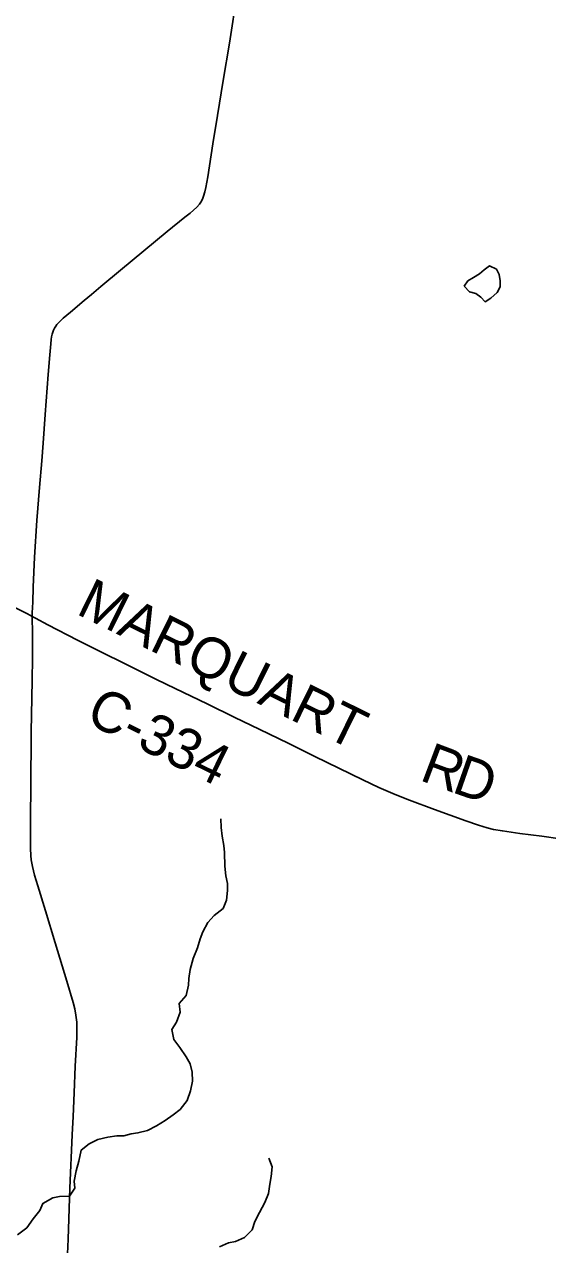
# Model space of a CAD drawing. Extents: x 0 to 1134, y 0 to 440.
# Drawn here: x 206.9 to 228.8, y 348.4 to 399.7 of the extents above; entities that cross this region are included whole.
import ezdxf

# ---------------------------------------------------------------- set-up
doc = ezdxf.new("R2010")
doc.units = 0
for name, color, linetype in [('GM_X_County_Road', 7, 'Continuous'), ('GM_X_County_Road_Text', 7, 'Continuous'), ('GM_X_Minor_Lake', 7, 'Continuous'), ('GM_X_Minor_River', 7, 'Continuous')]:
    doc.layers.add(name, color=color, linetype=linetype)

msp = doc.modelspace()

# ---------------------------------------------------------------- linework, layer by layer
at = {"layer": 'GM_X_County_Road'}
for points in [[(207.206, 374.795), (207.209, 374.942), (207.226, 375.392), (207.247, 376.028), (207.301, 377.286), (207.403, 378.819), (207.51, 380.213), (207.601, 381.326), (207.662, 382.069), (207.751, 383.283), (207.878, 384.957), (207.947, 385.783), (207.985, 386.248), (208.002, 386.42), (208.019, 386.534), (208.042, 386.649), (208.068, 386.732), (208.103, 386.816), (208.143, 386.9), (208.191, 386.984), (208.24, 387.05), (208.293, 387.111), (208.359, 387.186), (208.504, 387.325), (208.808, 387.574), (209.381, 388.059), (209.689, 388.319), (210.09, 388.658), (210.907, 389.339), (211.408, 389.75), (211.897, 390.151), (212.875, 390.967), (213.615, 391.557), (213.831, 391.733), (213.974, 391.854), (214.113, 391.984), (214.227, 392.108), (214.311, 392.24), (214.364, 392.359), (214.39, 392.451), (214.449, 392.624), (214.493, 392.803), (214.573, 393.26), (214.792, 394.64), (214.987, 395.836), (215.226, 397.307), (215.483, 398.869), (215.601, 399.604), (215.697, 400.249)], [(201.779, 377.598), (202.662, 377.154), (203.89, 376.527), (205.306, 375.782), (206.184, 375.319), (206.583, 375.122), (207.012, 374.905), (207.206, 374.795)], [(208.67, 347.714), (208.707, 348.645), (208.788, 350.786), (208.888, 353.019), (208.923, 353.794), (208.962, 354.787), (209.014, 355.903), (209.071, 357.113), (209.077, 357.486), (209.072, 357.764), (209.042, 358.046), (208.99, 358.311), (208.923, 358.58), (208.654, 359.482), (208.161, 361.09), (207.76, 362.43), (207.437, 363.482), (207.305, 363.93), (207.217, 364.294), (207.166, 364.57), (207.143, 364.757), (207.129, 365.047), (207.129, 365.686), (207.138, 366.452), (207.14, 367.553), (207.165, 369.946), (207.192, 371.372), (207.204, 372.117), (207.213, 373.048), (207.212, 374.072), (207.206, 374.795)], [(207.206, 374.795), (207.343, 374.717), (207.865, 374.442), (209.108, 373.801), (210.024, 373.337), (211.185, 372.759), (212.428, 372.152), (213.204, 371.776), (214.545, 371.122), (215.712, 370.554), (216.728, 370.066), (217.986, 369.455), (219.073, 368.919), (221.084, 367.937), (221.76, 367.619), (222.445, 367.314), (223.051, 367.077), (224.099, 366.684), (225.414, 366.206), (225.944, 366.024), (226.304, 365.92), (226.577, 365.854), (226.945, 365.788), (227.685, 365.686), (228.609, 365.563), (230.915, 365.227)]]:
    msp.add_lwpolyline(points, dxfattribs=at)
at = {"layer": 'GM_X_Minor_Lake'}
for points in [[(226.851, 388.803), (226.852, 388.895), (226.81, 389.157), (226.699, 389.386), (226.404, 389.515), (226.186, 389.358), (225.979, 389.179), (225.727, 389.034), (225.498, 388.889), (225.336, 388.663)], [(225.336, 388.663), (225.572, 388.421), (225.833, 388.361), (226.047, 388.199), (226.227, 388.014), (226.467, 388.159), (226.732, 388.395), (226.848, 388.633), (226.851, 388.803)]]:
    msp.add_lwpolyline(points, dxfattribs=at)
at = {"layer": 'GM_X_Minor_River'}
for points in [[(206.593, 348.829), (206.972, 349.12), (207.25, 349.493), (207.527, 349.853), (207.645, 350.148), (208.069, 350.382), (208.354, 350.435), (208.763, 350.453), (208.995, 350.791), (208.965, 351.077), (209.05, 351.508), (209.157, 351.917), (209.265, 352.382), (209.599, 352.651), (209.965, 352.829), (210.376, 352.926), (210.752, 352.978), (211.048, 352.986), (211.356, 353.062), (211.641, 353.104), (212.04, 353.201), (212.418, 353.402), (212.785, 353.625), (213.129, 353.859), (213.416, 354.095), (213.717, 354.467), (213.847, 354.875), (213.932, 355.284), (213.914, 355.66), (213.838, 356.014), (213.671, 356.301), (213.403, 356.691), (213.145, 357.025), (213.071, 357.447), (213.257, 357.763), (213.41, 358.171), (213.38, 358.536), (213.669, 358.874), (213.765, 359.306), (213.78, 359.59), (213.831, 359.965), (213.961, 360.43), (214.138, 360.872), (214.256, 361.258), (214.362, 361.553), (214.583, 361.937), (214.848, 362.23), (215.228, 362.532), (215.357, 362.884), (215.408, 363.282), (215.411, 363.578), (215.336, 363.897), (215.295, 364.308), (215.279, 364.877), (215.249, 365.174), (215.174, 365.573), (215.133, 365.927), (215.126, 366.291)], [(215.074, 348.324), (215.44, 348.49), (215.736, 348.543), (216.125, 348.709), (216.436, 349.036), (216.555, 349.387), (216.741, 349.76), (216.974, 350.19), (217.127, 350.564), (217.177, 350.951), (217.238, 351.28), (217.277, 351.678), (217.145, 352.044)]]:
    msp.add_lwpolyline(points, dxfattribs=at)

# ---------------------------------------------------------------- texts
at = {"layer": 'GM_X_County_Road_Text'}
for s, height, rotation, p in [('MARQUART', 1.7045, 333.7529, (208.998, 374.923)), ('C-334', 1.7045, 333.9247, (209.378, 370.375)), ('R', 1.705, 339.3626, (223.421, 367.938)), ('D', 1.705, 340.7016, (224.772, 367.43))]:
    msp.add_text(s, height=height, rotation=rotation, dxfattribs=at).set_placement(p)

doc.saveas('drawing.dxf')
